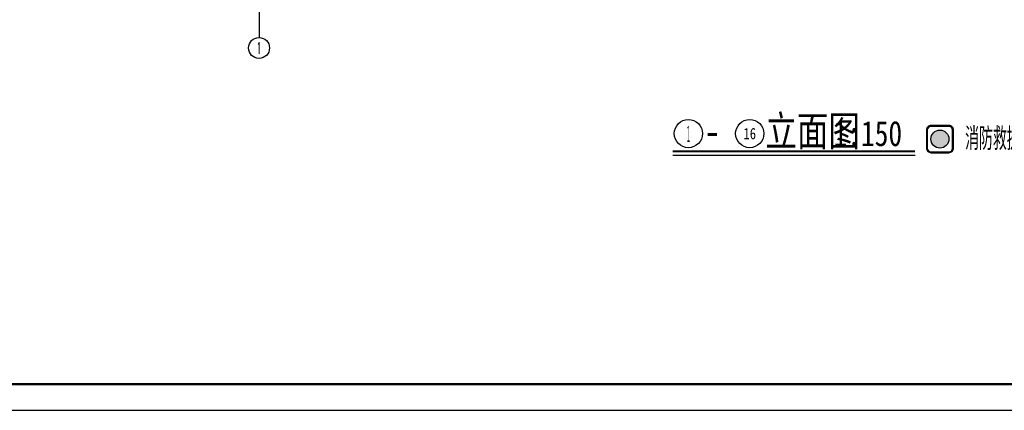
# Model space of a CAD drawing. Extents: x 1779708 to 7299578, y -1121471 to 88434.
# Tile 511 of 656: x 5116719 to 5173198, y -1032592 to -1010171. Entities that reach past the tile are written whole.
import ezdxf
from ezdxf.enums import TextEntityAlignment as Align

# ---------------------------------------------------------------- set-up
doc = ezdxf.new("R2010")
doc.units = 0
doc.header["$LTSCALE"] = 1000
doc.header["$MEASUREMENT"] = 0
doc.layers.get('0').update_dxf_attribs({"linetype": 'CONTINUOUS'})
for name, color, linetype in [('AXIS', 3, 'CONTINUOUS'), ('AXIS_TEXT', 7, 'CONTINUOUS'), ('DIM_SYMB', 3, 'CONTINUOUS'), ('PUB_TEXT', 7, 'CONTINUOUS'), ('PUB_TITLE', 4, 'CONTINUOUS'), ('SPACE', 7, 'CONTINUOUS'), ('修改', 6, 'CONTINUOUS'), ('建筑', 31, 'CONTINUOUS')]:
    doc.layers.add(name, color=color, linetype=linetype)
doc.styles.add('-仿宋_GB2312', font='txt', dxfattribs={"width": 0.8})
doc.styles.add('_TCH_AXIS', font='COMPLEX', dxfattribs={"bigfont": 'GBCBIG'})
doc.styles.add('长仿宋', font='txt', dxfattribs={"width": 0.7, "height": 5})

# ---------------------------------------------------------------- blocks, each defined once
blk = doc.blocks.new('b112')
at = {"layer": '建筑'}
h = blk.add_hatch(color=1, dxfattribs=at)
h.dxf.hatch_style = 1
edge = h.paths.add_edge_path()
edge.add_arc((2930760, 155416), 100, 0, 360)
for points in [[(2930660, 155266), (2930860, 155266, 0.414214), (2930910, 155316), (2930910, 155516, 0.414214), (2930860, 155566), (2930660, 155566, 0.414214), (2930610, 155516), (2930610, 155316, 0.414214)], [(2930660, 155276), (2930860, 155276, 0.414214), (2930900, 155316), (2930900, 155516, 0.414214), (2930860, 155556), (2930660, 155556, 0.414214), (2930620, 155516), (2930620, 155316, 0.414214)]]:
    blk.add_lwpolyline(points, format="xyb", close=True, dxfattribs=at)
at = {"layer": '建筑', "color": 1}
blk.add_circle((2930760, 155416), 100, dxfattribs=at)
blk = doc.blocks.new('A$C36B43F05')
at = {"layer": 'PUB_TITLE'}
blk.add_lwpolyline([(0, 0), (126150, 0), (126150, 178350), (0, 178350)], close=True, dxfattribs=at)
at = {"layer": 'PUB_TITLE', "const_width": 150}
blk.add_lwpolyline([(1500, 1500), (124650, 1500), (124650, 174600), (1500, 174600)], close=True, dxfattribs=at)

msp = doc.modelspace()

# ---------------------------------------------------------------- linework, layer by layer
at = {"layer": 'AXIS'}
msp.add_line((5130447.5, -1009158.3), (5130447.5, -1011195.8), dxfattribs=at)
msp.add_circle((5130447.5, -1011795.8), 600, dxfattribs=at)
at = {"layer": 'DIM_SYMB', "const_width": 105}
msp.add_lwpolyline([(5154177, -1017728.3), (5168083.2, -1017728.3)], dxfattribs=at)
at = {"layer": 'DIM_SYMB'}
msp.add_lwpolyline([(5154177, -1017938.3), (5168083.2, -1017938.3)], dxfattribs=at)
at = {"layer": 'PUB_TEXT', "color": 7}
for centre in [(5155077, -1016708.3), (5158596.7, -1016708.3)]:
    msp.add_circle(centre, 810, dxfattribs=at)

# ---------------------------------------------------------------- block references
at = {"color": 253, "xscale": 5.184000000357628, "yscale": 5.184000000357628, "zscale": 5.184000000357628}
msp.add_blockref('b112', (-10023554.7, -1822703.1, 0), dxfattribs=at)
at = {"layer": '修改', "rotation": 90}
msp.add_blockref('A$C36B43F05', (5260789.1, -1032592.1), dxfattribs=at)

# ---------------------------------------------------------------- texts
at = {"layer": 'AXIS_TEXT', "color": 7, "style": '_TCH_AXIS'}
msp.add_text('1', height=661.8, dxfattribs=at).set_placement((5130305.7, -1012126.7), (5130589.4, -1012126.7), align=Align.FIT)
at = {"layer": 'PUB_TEXT', "color": 7, "style": '-仿宋_GB2312', "width": 0.8}
for s, height, p in [('立面图', 1736.17, (5159496.7, -1017428.3)), ('1:150', 1446.81, (5163400.8, -1017428.3)), ('-', 1736.2, (5155977, -1017428.3))]:
    msp.add_text(s, height=height, dxfattribs=at).set_placement(p)
for s, height, p, p2 in [('1', 954.8, (5154986.1, -1017185.8), (5155168, -1017185.8)), ('16', 652.29, (5158236.4, -1017034.5), (5158957, -1017034.5))]:
    msp.add_text(s, height=height, dxfattribs=at).set_placement(p, p2, align=Align.FIT)
at = {"layer": 'SPACE', "linetype": 'Continuous', "style": '长仿宋', "width": 0.7}
msp.add_text('消防救援窗口', height=1139.24, dxfattribs=at).set_placement((5170947.7, -1017529.6, 0))

doc.saveas('drawing.dxf')
